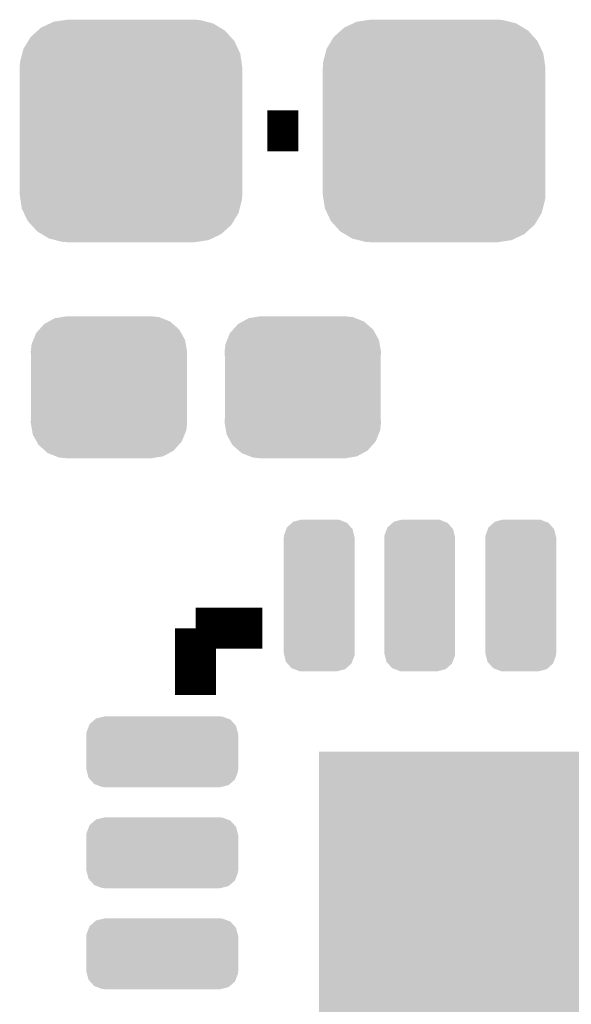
# Model space of a CAD drawing. Extents: x -9 to 122, y -9 to 65.
# Tile 258 of 308: x 82.25 to 84.98, y 46.61 to 51.49. Entities that reach past the tile are written whole.
import ezdxf

# ---------------------------------------------------------------- set-up
doc = ezdxf.new("R2010")
doc.units = 0
doc.layers.get('0').update_dxf_attribs({"linetype": 'CONTINUOUS'})
doc.layers.add('CLICKER_4_FOR_R7FA4M2A_V100_GTO', color=12, linetype='CONTINUOUS')
doc.layers.add('CLICKER_4_FOR_R7FA4M2A_V100_GTS', color=13, linetype='CONTINUOUS')

# ---------------------------------------------------------------- blocks, each defined once
blk = doc.blocks.new('CUSTOM_165')
for points in [[(-0.400774, 0.532846), (-0.383312, 0.541074), (0.406198, 0.532846), (0.373946, 0.541074)], [(-0.383312, 0.541074), (-0.323442, 0.549926), (0.373946, 0.541074), (0.339246, 0.549926)], [(-0.323442, 0.549926), (-0.31496, 0.55118), (0.339246, 0.549926), (0.31496, 0.55118)], [(-0.497124, 0.465342), (-0.461888, 0.497124), (0.49401, 0.465342), (0.465342, 0.497124)], [(-0.461888, 0.497124), (-0.445816, 0.51162), (0.465342, 0.497124), (0.441342, 0.51162)], [(-0.445816, 0.51162), (-0.400774, 0.532846), (0.441342, 0.51162), (0.406198, 0.532846)], [(-0.532846, 0.406198), (-0.508918, 0.445816), (0.53029, 0.406198), (0.51162, 0.445816)], [(-0.508918, 0.445816), (-0.497124, 0.465342), (0.51162, 0.445816), (0.49401, 0.465342)], [(-0.538686, 0.383312), (-0.532846, 0.406198), (0.541074, 0.383312), (0.53029, 0.406198)], [(-0.549926, 0.339246), (-0.538686, 0.383312), (0.54759, 0.339246), (0.541074, 0.383312)], [(-0.55118, 0.31496), (-0.549926, 0.339246), (0.55118, 0.31496), (0.54759, 0.339246)], [(-0.55118, -0.31496), (-0.55118, 0.31496), (0.55118, -0.31496), (0.55118, 0.31496)], [(-0.547588, -0.339246), (-0.55118, -0.31496), (0.549926, -0.339246), (0.55118, -0.31496)], [(-0.541074, -0.383312), (-0.547588, -0.339246), (0.538684, -0.383312), (0.549926, -0.339246)], [(-0.530288, -0.406198), (-0.541074, -0.383312), (0.532846, -0.406198), (0.538684, -0.383312)], [(-0.51162, -0.445816), (-0.530288, -0.406198), (0.508916, -0.445816), (0.532846, -0.406198)], [(-0.494008, -0.465342), (-0.51162, -0.445816), (0.497124, -0.465342), (0.508916, -0.445816)], [(-0.465342, -0.497124), (-0.494008, -0.465342), (0.461886, -0.497124), (0.497124, -0.465342)], [(-0.44134, -0.51162), (-0.465342, -0.497124), (0.445816, -0.51162), (0.461886, -0.497124)], [(-0.406198, -0.532846), (-0.44134, -0.51162), (0.400772, -0.532846), (0.445816, -0.51162)], [(-0.373944, -0.541074), (-0.406198, -0.532846), (0.383312, -0.541074), (0.400772, -0.532846)], [(-0.339246, -0.549926), (-0.373944, -0.541074), (0.32344, -0.549926), (0.383312, -0.541074)], [(-0.31496, -0.55118), (-0.339246, -0.549926), (0.31496, -0.55118), (0.32344, -0.549926)]]:
    blk.add_solid(points)
blk = doc.blocks.new('CUSTOM_171')
for points in [[(-0.298526, 0.325596), (-0.268438, 0.342124), (0.30335, 0.325596), (0.2622, 0.342124)], [(-0.268438, 0.342124), (-0.233628, 0.347838), (0.2622, 0.342124), (0.247972, 0.347838)], [(-0.233628, 0.347838), (-0.20955, 0.35179), (0.247972, 0.347838), (0.20955, 0.35179)], [(-0.34504, 0.286174), (-0.320744, 0.31339), (0.348152, 0.286174), (0.317222, 0.31339)], [(-0.320744, 0.31339), (-0.298526, 0.325596), (0.317222, 0.31339), (0.30335, 0.325596)], [(-0.37475, 0.234078), (-0.360486, 0.26887), (0.377262, 0.234078), (0.357822, 0.26887)], [(-0.360486, 0.26887), (-0.34504, 0.286174), (0.357822, 0.26887), (0.348152, 0.286174)], [(-0.38735, 0.17526), (-0.383124, 0.213652), (0.38735, 0.17526), (0.380766, 0.213652)], [(-0.383124, 0.213652), (-0.37475, 0.234078), (0.380766, 0.213652), (0.377262, 0.234078)], [(-0.38608, 0.154124), (-0.38735, 0.17526), (0.38608, 0.154124), (0.38735, 0.17526)], [(-0.38608, -0.154124), (-0.38608, 0.154124), (0.38608, -0.154124), (0.38608, 0.154124)], [(-0.38735, -0.17526), (-0.38608, -0.154124), (0.38735, -0.17526), (0.38608, -0.154124)], [(-0.380764, -0.213652), (-0.38735, -0.17526), (0.383124, -0.213652), (0.38735, -0.17526)], [(-0.377262, -0.234078), (-0.380764, -0.213652), (0.374748, -0.234078), (0.383124, -0.213652)], [(-0.35782, -0.26887), (-0.377262, -0.234078), (0.360486, -0.26887), (0.374748, -0.234078)], [(-0.348152, -0.286174), (-0.35782, -0.26887), (0.345038, -0.286174), (0.360486, -0.26887)], [(-0.31722, -0.31339), (-0.348152, -0.286174), (0.320744, -0.31339), (0.345038, -0.286174)], [(-0.30335, -0.325596), (-0.31722, -0.31339), (0.298524, -0.325596), (0.320744, -0.31339)], [(-0.262198, -0.342124), (-0.30335, -0.325596), (0.268438, -0.342124), (0.298524, -0.325596)], [(-0.247972, -0.347838), (-0.262198, -0.342124), (0.233626, -0.347838), (0.268438, -0.342124)], [(-0.20955, -0.35179), (-0.247972, -0.347838), (0.20955, -0.35179), (0.233626, -0.347838)]]:
    blk.add_solid(points)
blk = doc.blocks.new('CUSTOM_204')
for points in [[(-0.159832, 0.337072), (-0.13463, 0.359772), (0.157318, 0.337072), (0.137454, 0.359772)], [(-0.13463, 0.359772), (-0.128476, 0.365314), (0.137454, 0.359772), (0.123282, 0.365314)], [(-0.128476, 0.365314), (-0.090634, 0.37514), (0.123282, 0.365314), (0.098152, 0.37514)], [(-0.090634, 0.37514), (-0.08763, 0.37592), (0.098152, 0.37514), (0.08763, 0.37592)], [(-0.17526, 0.28702), (-0.174634, 0.297552), (0.17526, 0.28702), (0.172688, 0.297552)], [(-0.174634, 0.297552), (-0.163226, 0.328014), (0.172688, 0.297552), (0.165244, 0.328014)], [(-0.163226, 0.328014), (-0.159832, 0.337072), (0.165244, 0.328014), (0.157318, 0.337072)], [(-0.17526, -0.28702), (-0.17526, 0.28702), (0.17526, -0.28702), (0.17526, 0.28702)], [(-0.172686, -0.297552), (-0.17526, -0.28702), (0.174634, -0.297552), (0.17526, -0.28702)], [(-0.165244, -0.328014), (-0.172686, -0.297552), (0.163224, -0.328014), (0.174634, -0.297552)], [(-0.157316, -0.337072), (-0.165244, -0.328014), (0.159832, -0.337072), (0.163224, -0.328014)], [(-0.137454, -0.359772), (-0.157316, -0.337072), (0.134628, -0.359772), (0.159832, -0.337072)], [(-0.12328, -0.365314), (-0.137454, -0.359772), (0.128476, -0.365314), (0.134628, -0.359772)], [(-0.098152, -0.37514), (-0.12328, -0.365314), (0.090632, -0.37514), (0.128476, -0.365314)], [(-0.08763, -0.37592), (-0.098152, -0.37514), (0.08763, -0.37592), (0.090632, -0.37514)]]:
    blk.add_solid(points)
blk = doc.blocks.new('CUSTOM_205')
for points in [[(-0.359774, 0.137276), (-0.333994, 0.159832), (0.357392, 0.137276), (0.337076, 0.159832)], [(-0.333994, 0.159832), (-0.328014, 0.165062), (0.337076, 0.159832), (0.323114, 0.165062)], [(-0.328014, 0.165062), (-0.28883, 0.174634), (0.323114, 0.165062), (0.297558, 0.174634)], [(-0.28883, 0.174634), (-0.28702, 0.175076), (0.297558, 0.174634), (0.290118, 0.175076)], [(-0.28702, 0.175076), (-0.28702, 0.17526), (0.290118, 0.175076), (0.28702, 0.17526)], [(-0.37592, 0.08763), (-0.375146, 0.097974), (0.37592, 0.08763), (0.373236, 0.097974)], [(-0.375146, 0.097974), (-0.363218, 0.128474), (0.373236, 0.097974), (0.365318, 0.128474)], [(-0.363218, 0.128474), (-0.359774, 0.137276), (0.365318, 0.128474), (0.357392, 0.137276)], [(-0.37592, 0.08636), (-0.37592, 0.08763), (0.37592, 0.08636), (0.37592, 0.08763)], [(-0.37592, -0.08636), (-0.37592, 0.08636), (0.37592, -0.08636), (0.37592, 0.08636)], [(-0.37592, -0.08763), (-0.37592, -0.08636), (0.37592, -0.08763), (0.37592, -0.08636)], [(-0.373162, -0.09816), (-0.37592, -0.08763), (0.37514, -0.09816), (0.37592, -0.08763)], [(-0.365232, -0.128452), (-0.373162, -0.09816), (0.363292, -0.128452), (0.37514, -0.09816)], [(-0.357084, -0.13746), (-0.365232, -0.128452), (0.35977, -0.13746), (0.363292, -0.128452)], [(-0.336924, -0.15975), (-0.357084, -0.13746), (0.334292, -0.15975), (0.35977, -0.13746)], [(-0.322154, -0.165246), (-0.336924, -0.15975), (0.328012, -0.165246), (0.334292, -0.15975)], [(-0.297376, -0.174468), (-0.322154, -0.165246), (0.290262, -0.174468), (0.328012, -0.165246)], [(-0.28702, -0.175076), (-0.297376, -0.174468), (0.287772, -0.175076), (0.290262, -0.174468)], [(-0.28702, -0.17526), (-0.28702, -0.175076), (0.28702, -0.17526), (0.287772, -0.175076)]]:
    blk.add_solid(points)
blk = doc.blocks.new('SQUARE_206')
blk.add_solid([(1.75133, 1.75133), (1.75133, -1.75133), (-1.75133, 1.75133), (-1.75133, -1.75133)])

msp = doc.modelspace()

# ---------------------------------------------------------------- linework, layer by layer
at = {"layer": 'CLICKER_4_FOR_R7FA4M2A_V100_GTO', "const_width": 0.2032}
for points in [[(83.47456, 50.93716), (83.62696, 50.93716)], [(83.11896, 48.47336), (83.44916, 48.47336)], [(83.11896, 48.14316), (83.11896, 48.47336)]]:
    msp.add_lwpolyline(points, dxfattribs=at)

# ---------------------------------------------------------------- block references
at = {"layer": 'CLICKER_4_FOR_R7FA4M2A_V100_GTS'}
for name, p in [('CUSTOM_165', (82.79892, 50.93716)), ('CUSTOM_165', (84.30006, 50.93716)), ('CUSTOM_171', (82.6897, 49.66716)), ('CUSTOM_171', (83.64982, 49.66716)), ('CUSTOM_204', (83.7311, 48.63592)), ('CUSTOM_204', (84.22894, 48.63592)), ('CUSTOM_204', (84.72932, 48.63592)), ('CUSTOM_205', (82.95386, 47.86122)), ('SQUARE_206', (85.48116, 46.11116)), ('CUSTOM_205', (82.95386, 47.36084)), ('CUSTOM_205', (82.95386, 46.86046))]:
    msp.add_blockref(name, p, dxfattribs=at)

doc.saveas('drawing.dxf')
